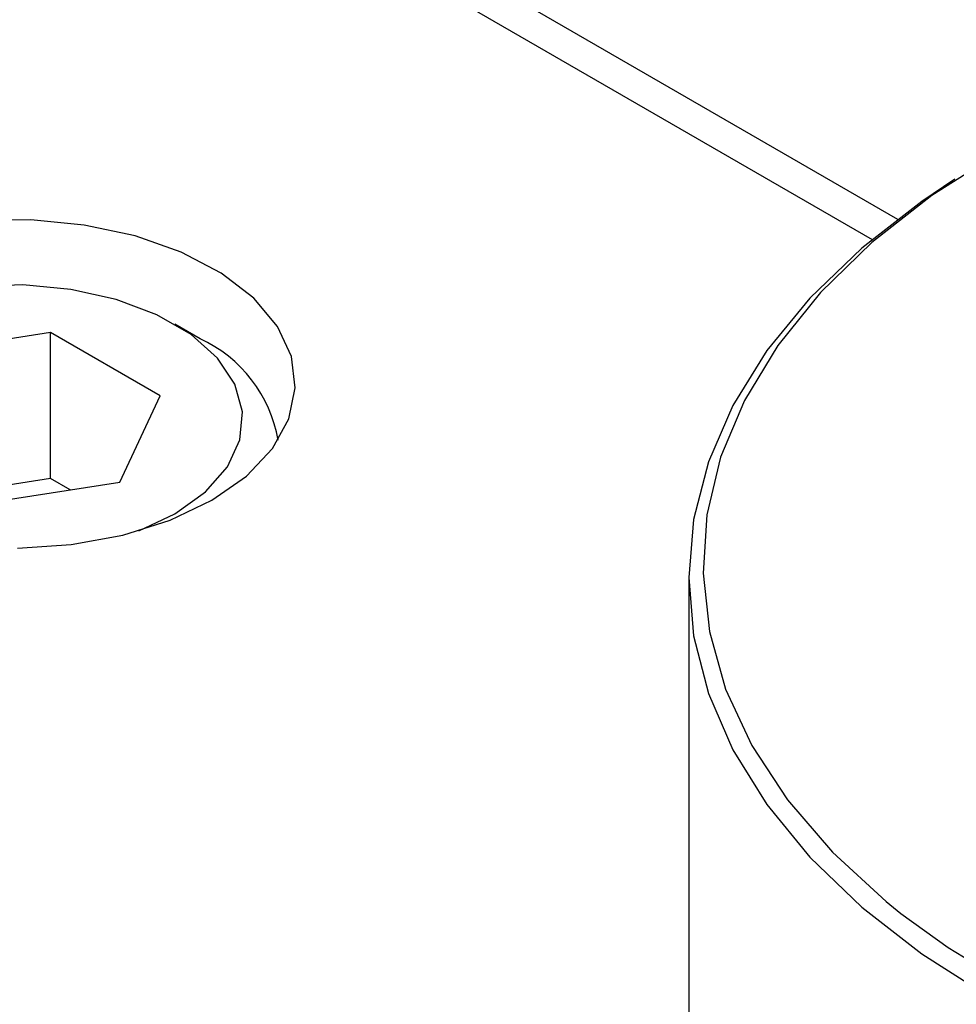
# Model space of a CAD drawing. Header units: inches. Extents: x 1802 to 2468, y -208 to -72.
# Tile 379 of 595: x 2122.61 to 2123.92, y -112.88 to -111.5. Entities that reach past the tile are written whole.
import ezdxf

# ---------------------------------------------------------------- set-up
doc = ezdxf.new("R2010")
doc.units = ezdxf.units.IN
doc.header["$LTSCALE"] = 0.5
doc.header["$MEASUREMENT"] = 0
doc.layers.add('DSS-M-S', color=53, linetype='Continuous')
doc.layers.add('SVD-M-S', color=8, linetype='Continuous')

msp = doc.modelspace()

# ---------------------------------------------------------------- linework, layer by layer
at = {"layer": 'DSS-M-S', "linetype": 'Continuous', "lineweight": 25}
for p, q in [((2123.97937, -111.68648), (2123.88456, -111.74696)), ((2123.91662, -111.72412), (2123.8705, -111.75498)), ((2123.88456, -111.74696), (2123.80064, -111.8126)), ((2123.8705, -111.75498), (2123.78646, -111.8204)), ((2122.62364, -111.78091), (2122.5479, -111.78195)), ((2122.69835, -111.78817), (2122.62364, -111.78091)), ((2122.76933, -111.80345), (2122.69835, -111.78817)), ((2122.83402, -111.82621), (2122.76933, -111.80345)), ((2123.78646, -111.8204), (2123.71394, -111.89025)), ((2123.80064, -111.8126), (2123.72846, -111.88274)), ((2122.89008, -111.85563), (2122.83402, -111.82621)), ((2122.93548, -111.89064), (2122.89008, -111.85563)), ((2122.96859, -111.92998), (2122.93548, -111.89064)), ((2123.71394, -111.89025), (2123.65362, -111.96387)), ((2123.72846, -111.88274), (2123.66874, -111.95667)), ((2122.98819, -111.97223), (2122.96859, -111.92998)), ((2123.66874, -111.95667), (2123.62207, -112.03367)), ((2122.9936, -112.01585), (2122.98819, -111.97223)), ((2123.65362, -111.96387), (2123.6061, -112.04054)), ((2122.98461, -112.05928), (2122.9936, -112.01585)), ((2123.6061, -112.04054), (2123.57182, -112.11954)), ((2123.62207, -112.03367), (2123.58891, -112.11297)), ((2122.96154, -112.10093), (2122.98461, -112.05928)), ((2122.92523, -112.13932), (2122.96154, -112.10093)), ((2123.57182, -112.11954), (2123.55112, -112.2001)), ((2123.58891, -112.11297), (2123.56959, -112.19379)), ((2122.87699, -112.17305), (2122.92523, -112.13932)), ((2122.81857, -112.20089), (2122.87699, -112.17305)), ((2123.56959, -112.19379), (2123.56431, -112.27531)), ((2122.75208, -112.22185), (2122.81857, -112.20089)), ((2123.55112, -112.2001), (2123.5442, -112.28144)), ((2122.67992, -112.23517), (2122.75208, -112.22185)), ((2122.6047, -112.24036), (2122.67992, -112.23517)), ((2123.56431, -112.27531), (2123.57311, -112.35673)), ((2123.5442, -112.28144), (2123.5442, -114.24644)), ((2123.5442, -112.28144), (2123.55112, -112.36278)), ((2123.57311, -112.35673), (2123.59591, -112.43724)), ((2123.55112, -112.36278), (2123.57182, -112.44333)), ((2123.59591, -112.43724), (2123.63249, -112.51603)), ((2123.57182, -112.44333), (2123.6061, -112.52233)), ((2123.6061, -112.52233), (2123.65362, -112.59901)), ((2123.63249, -112.51603), (2123.68247, -112.59234)), ((2123.68247, -112.59234), (2123.74537, -112.66539)), ((2123.65362, -112.59901), (2123.71394, -112.67263)), ((2123.71394, -112.67263), (2123.78646, -112.74248)), ((2123.74537, -112.66539), (2123.82055, -112.73447)), ((2123.78646, -112.74248), (2123.8705, -112.80789)), ((2123.82055, -112.73447), (2123.84124, -112.75108)), ((2123.84124, -112.75108), (2123.90727, -112.79888)), ((2123.90727, -112.79888), (2124.00467, -112.85798)), ((2123.8705, -112.80789), (2123.96523, -112.86823))]:
    msp.add_line(p, q, dxfattribs=at)
at = {"layer": 'SVD-M-S', "linetype": 'Continuous', "lineweight": 25}
for p, q in [((2122.65921, -111.10028), (2123.83645, -111.77989)), ((2122.65705, -111.14802), (2123.80076, -111.80827)), ((2122.61222, -111.87201), (2122.54437, -111.87406)), ((2122.67933, -111.87814), (2122.61222, -111.87201)), ((2122.74276, -111.8922), (2122.67933, -111.87814)), ((2122.79974, -111.91356), (2122.74276, -111.8922)), ((2122.84778, -111.9413), (2122.79974, -111.91356)), ((2122.86042, -111.94714), (2122.82506, -111.92672)), ((2122.65125, -111.93864), (2122.44212, -111.97099)), ((2122.80434, -112.02702), (2122.65125, -111.93864)), ((2122.65125, -112.14278), (2122.65125, -111.93864)), ((2122.88479, -111.97419), (2122.84778, -111.9413)), ((2122.90914, -112.01081), (2122.88479, -111.97419)), ((2122.91977, -112.04955), (2122.90914, -112.01081)), ((2122.74831, -112.14775), (2122.80434, -112.02702)), ((2122.91621, -112.08872), (2122.91977, -112.04955)), ((2122.89863, -112.1266), (2122.91621, -112.08872)), ((2122.86778, -112.16155), (2122.89863, -112.1266)), ((2122.65125, -112.14278), (2122.51187, -112.16433)), ((2122.53918, -112.1801), (2122.74831, -112.14775)), ((2122.67855, -112.15854), (2122.65125, -112.14278)), ((2122.82502, -112.19203), (2122.86778, -112.16155)), ((2122.77481, -112.21574), (2122.82502, -112.19203))]:
    msp.add_line(p, q, dxfattribs=at)
msp.add_arc((2122.7795, -112.12252), 0.19314, 9.99118, 65.22957, dxfattribs=at)

doc.saveas('drawing.dxf')
